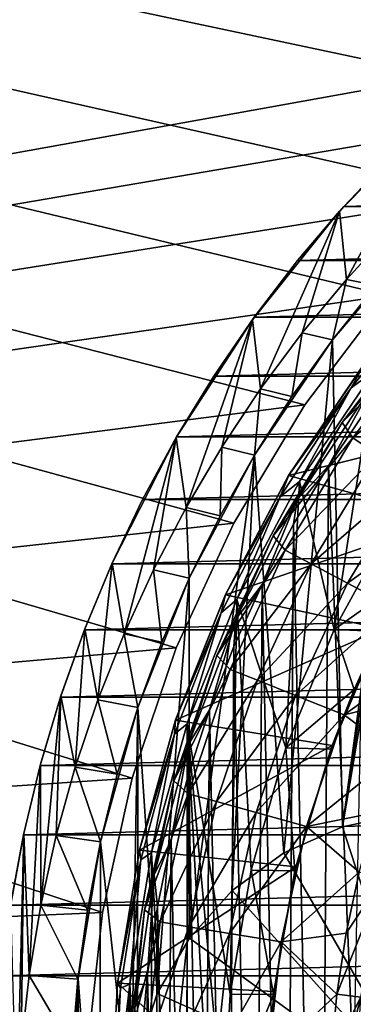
# Model space of a CAD drawing. Header units: millimetres. Extents: x -108 to 102, y -42 to 80.
# Tile 510 of 539: x 32.67 to 38.12, y 36.36 to 52.44. Entities that reach past the tile are written whole.
import ezdxf

# ---------------------------------------------------------------- set-up
doc = ezdxf.new("R2010")
doc.units = ezdxf.units.MM
doc.header["$LTSCALE"] = 81.481481
for name, color, linetype in [('20', 7, 'CONTINUOUS'), ('21', 7, 'CONTINUOUS'), ('2693', 7, 'CONTINUOUS'), ('2694', 7, 'CONTINUOUS'), ('27', 7, 'CONTINUOUS'), ('2707', 7, 'CONTINUOUS'), ('2710', 7, 'CONTINUOUS'), ('2773', 7, 'CONTINUOUS'), ('2775', 7, 'CONTINUOUS'), ('2776', 7, 'CONTINUOUS'), ('2779', 7, 'CONTINUOUS'), ('2780', 7, 'CONTINUOUS'), ('2782', 7, 'CONTINUOUS'), ('2783', 7, 'CONTINUOUS'), ('2784', 7, 'CONTINUOUS'), ('2791', 7, 'CONTINUOUS'), ('28', 7, 'CONTINUOUS'), ('48', 7, 'CONTINUOUS'), ('5', 7, 'CONTINUOUS'), ('8', 7, 'CONTINUOUS'), ('9', 7, 'CONTINUOUS')]:
    doc.layers.add(name, color=color, linetype=linetype)

msp = doc.modelspace()

# ---------------------------------------------------------------- linework, layer by layer
at = {"layer": '20', "color": 7, "linetype": 'CONTINUOUS', "true_color": 0x96918c}
for points in [[(37.895, 49.311, 103.441), (39.482, 50.917, 104.025), (38.006, 48.195, 103.035), (37.895, 49.311, 103.441)], [(38.006, 48.195, 103.035), (39.482, 50.917, 104.025), (38.768, 49.026, 103.337), (38.006, 48.195, 103.035)], [(36.471, 47.538, 102.796), (37.895, 49.311, 103.441), (36.604, 46.408, 102.384), (36.471, 47.538, 102.796)], [(36.604, 46.408, 102.384), (37.895, 49.311, 103.441), (37.284, 47.322, 102.717), (36.604, 46.408, 102.384)], [(37.284, 47.322, 102.717), (37.895, 49.311, 103.441), (38.006, 48.195, 103.035), (37.284, 47.322, 102.717)], [(35.226, 45.616, 102.096), (36.471, 47.538, 102.796), (35.388, 44.473, 101.68), (35.226, 45.616, 102.096)], [(35.388, 44.473, 101.68), (36.471, 47.538, 102.796), (35.973, 45.459, 102.039), (35.388, 44.473, 101.68)], [(35.973, 45.459, 102.039), (36.471, 47.538, 102.796), (36.604, 46.408, 102.384), (35.973, 45.459, 102.039)], [(34.179, 43.561, 101.348), (35.226, 45.616, 102.096), (34.375, 42.407, 100.928), (34.179, 43.561, 101.348)], [(34.375, 42.407, 100.928), (35.226, 45.616, 102.096), (34.855, 43.454, 101.309), (34.375, 42.407, 100.928)], [(34.855, 43.454, 101.309), (35.226, 45.616, 102.096), (35.388, 44.473, 101.68), (34.855, 43.454, 101.309)], [(33.735, 42.491, 100.958), (34.179, 43.561, 101.348), (33.948, 41.33, 100.536), (33.735, 42.491, 100.958)], [(33.948, 41.33, 100.536), (34.179, 43.561, 101.348), (34.375, 42.407, 100.928), (33.948, 41.33, 100.536)], [(33.345, 41.395, 100.559), (33.735, 42.491, 100.958), (33.579, 40.233, 100.137), (33.345, 41.395, 100.559)], [(33.579, 40.233, 100.137), (33.735, 42.491, 100.958), (33.948, 41.33, 100.536), (33.579, 40.233, 100.137)], [(33.014, 40.281, 100.154), (33.345, 41.395, 100.559), (33.015, 37.975, 99.315), (33.014, 40.281, 100.154)], [(33.015, 37.975, 99.315), (33.345, 41.395, 100.559), (33.268, 39.113, 99.729), (33.015, 37.975, 99.315)], [(33.268, 39.113, 99.729), (33.345, 41.395, 100.559), (33.579, 40.233, 100.137), (33.268, 39.113, 99.729)], [(32.741, 39.146, 99.741), (33.014, 40.281, 100.154), (32.824, 36.828, 98.897), (32.741, 39.146, 99.741)], [(32.824, 36.828, 98.897), (33.014, 40.281, 100.154), (33.015, 37.975, 99.315), (32.824, 36.828, 98.897)], [(32.625, 34.5, 98.05), (32.526, 37.996, 99.323), (32.741, 39.146, 99.741), (32.625, 34.5, 98.05)], [(32.625, 34.5, 98.05), (32.741, 39.146, 99.741), (32.694, 35.67, 98.476), (32.625, 34.5, 98.05)], [(32.694, 35.67, 98.476), (32.741, 39.146, 99.741), (32.824, 36.828, 98.897), (32.694, 35.67, 98.476)]]:
    msp.add_3dface(points, dxfattribs=at)
at = {"layer": '21', "color": 7, "linetype": 'CONTINUOUS', "true_color": 0x96918c}
for points in [[(37.782, 47.208, 115.05), (39.254, 48.941, 115.05), (37.942, 39.255, 115.05), (37.782, 47.208, 115.05)], [(39.254, 48.941, 115.05), (38.946, 45.899, 115.05), (37.942, 39.255, 115.05), (39.254, 48.941, 115.05)], [(36.507, 45.327, 115.05), (37.782, 47.208, 115.05), (36.987, 38.83, 115.05), (36.507, 45.327, 115.05)], [(36.987, 38.83, 115.05), (37.782, 47.208, 115.05), (37.942, 39.255, 115.05), (36.987, 38.83, 115.05)], [(38.946, 45.899, 115.05), (38.891, 44.855, 115.05), (37.942, 39.255, 115.05), (38.946, 45.899, 115.05)], [(35.441, 43.318, 115.05), (36.507, 45.327, 115.05), (35.442, 37.438, 115.05), (35.441, 43.318, 115.05)], [(35.442, 37.438, 115.05), (36.507, 45.327, 115.05), (36.141, 38.215, 115.05), (35.442, 37.438, 115.05)], [(36.141, 38.215, 115.05), (36.507, 45.327, 115.05), (36.987, 38.83, 115.05), (36.141, 38.215, 115.05)], [(37.942, 39.255, 115.05), (38.891, 44.855, 115.05), (38.964, 39.472, 115.05), (37.942, 39.255, 115.05)], [(34.599, 41.204, 115.05), (35.441, 43.318, 115.05), (34.919, 36.533, 115.05), (34.599, 41.204, 115.05)], [(34.919, 36.533, 115.05), (35.441, 43.318, 115.05), (35.442, 37.438, 115.05), (34.919, 36.533, 115.05)], [(33.991, 39.014, 115.05), (34.599, 41.204, 115.05), (34.487, 34.5, 115.05), (33.991, 39.014, 115.05)], [(34.487, 34.5, 115.05), (34.599, 41.204, 115.05), (34.596, 35.539, 115.05), (34.487, 34.5, 115.05)], [(34.596, 35.539, 115.05), (34.599, 41.204, 115.05), (34.919, 36.533, 115.05), (34.596, 35.539, 115.05)], [(33.624, 36.773, 115.05), (33.991, 39.014, 115.05), (33.976, 32.108, 115.05), (33.624, 36.773, 115.05)], [(33.976, 32.108, 115.05), (33.991, 39.014, 115.05), (34.487, 34.5, 115.05), (33.976, 32.108, 115.05)], [(33.5, 34.5, 115.05), (33.624, 36.773, 115.05), (33.62, 33.281, 115.05), (33.5, 34.5, 115.05)], [(33.62, 33.281, 115.05), (33.624, 36.773, 115.05), (33.976, 32.108, 115.05), (33.62, 33.281, 115.05)]]:
    msp.add_3dface(points, dxfattribs=at)
at = {"layer": '2693', "color": 7, "linetype": 'CONTINUOUS'}
for points in [[(37.939, 45.857, 96.768), (39.411, 47.316, 98.833), (39.256, 47.572, 96.768), (37.939, 45.857, 96.768)], [(38.114, 45.61, 98.833), (39.411, 47.316, 98.833), (37.939, 45.857, 96.768), (38.114, 45.61, 98.833)], [(38.114, 45.61, 98.833), (39.776, 47.006, 100.863), (39.411, 47.316, 98.833), (38.114, 45.61, 98.833)], [(38.51, 45.341, 100.863), (39.776, 47.006, 100.863), (38.114, 45.61, 98.833), (38.51, 45.341, 100.863)], [(36.813, 44.011, 96.768), (38.114, 45.61, 98.833), (37.939, 45.857, 96.768), (36.813, 44.011, 96.768)], [(37.009, 43.773, 98.833), (38.114, 45.61, 98.833), (36.813, 44.011, 96.768), (37.009, 43.773, 98.833)], [(37.009, 43.773, 98.833), (38.51, 45.341, 100.863), (38.114, 45.61, 98.833), (37.009, 43.773, 98.833)], [(37.432, 43.549, 100.863), (38.51, 45.341, 100.863), (37.009, 43.773, 98.833), (37.432, 43.549, 100.863)], [(37.432, 43.549, 100.863), (39.064, 44.966, 102.839), (38.51, 45.341, 100.863), (37.432, 43.549, 100.863)], [(38.023, 43.235, 102.839), (39.064, 44.966, 102.839), (37.432, 43.549, 100.863), (38.023, 43.235, 102.839)], [(38.023, 43.235, 102.839), (39.771, 44.487, 104.743), (39.064, 44.966, 102.839), (38.023, 43.235, 102.839)], [(38.777, 42.836, 104.743), (39.771, 44.487, 104.743), (38.023, 43.235, 102.839), (38.777, 42.836, 104.743)], [(35.893, 42.054, 96.768), (37.009, 43.773, 98.833), (36.813, 44.011, 96.768), (35.893, 42.054, 96.768)], [(36.109, 41.828, 98.833), (37.009, 43.773, 98.833), (35.893, 42.054, 96.768), (36.109, 41.828, 98.833)], [(36.109, 41.828, 98.833), (37.432, 43.549, 100.863), (37.009, 43.773, 98.833), (36.109, 41.828, 98.833)], [(36.554, 41.65, 100.863), (37.432, 43.549, 100.863), (36.109, 41.828, 98.833), (36.554, 41.65, 100.863)], [(36.554, 41.65, 100.863), (38.023, 43.235, 102.839), (37.432, 43.549, 100.863), (36.554, 41.65, 100.863)], [(37.175, 41.403, 102.839), (38.023, 43.235, 102.839), (36.554, 41.65, 100.863), (37.175, 41.403, 102.839)], [(37.175, 41.403, 102.839), (38.777, 42.836, 104.743), (38.023, 43.235, 102.839), (37.175, 41.403, 102.839)], [(37.968, 41.087, 104.743), (38.777, 42.836, 104.743), (37.175, 41.403, 102.839), (37.968, 41.087, 104.743)], [(37.968, 41.087, 104.743), (39.65, 42.293, 106.55), (38.777, 42.836, 104.743), (37.968, 41.087, 104.743)], [(39.207, 41.383, 106.55), (39.65, 42.293, 106.55), (37.968, 41.087, 104.743), (39.207, 41.383, 106.55)], [(35.189, 40.009, 96.768), (36.109, 41.828, 98.833), (35.893, 42.054, 96.768), (35.189, 40.009, 96.768)], [(35.424, 39.796, 98.833), (36.109, 41.828, 98.833), (35.189, 40.009, 96.768), (35.424, 39.796, 98.833)], [(35.424, 39.796, 98.833), (36.554, 41.65, 100.863), (36.109, 41.828, 98.833), (35.424, 39.796, 98.833)], [(35.886, 39.668, 100.863), (36.554, 41.65, 100.863), (35.424, 39.796, 98.833), (35.886, 39.668, 100.863)], [(35.886, 39.668, 100.863), (37.175, 41.403, 102.839), (36.554, 41.65, 100.863), (35.886, 39.668, 100.863)], [(36.531, 39.489, 102.839), (37.175, 41.403, 102.839), (35.886, 39.668, 100.863), (36.531, 39.489, 102.839)], [(36.531, 39.489, 102.839), (37.968, 41.087, 104.743), (37.175, 41.403, 102.839), (36.531, 39.489, 102.839)], [(38.82, 40.447, 106.55), (39.207, 41.383, 106.55), (37.968, 41.087, 104.743), (38.82, 40.447, 106.55)], [(37.353, 39.261, 104.743), (37.968, 41.087, 104.743), (36.531, 39.489, 102.839), (37.353, 39.261, 104.743)], [(37.353, 39.261, 104.743), (38.82, 40.447, 106.55), (37.968, 41.087, 104.743), (37.353, 39.261, 104.743)], [(38.489, 39.489, 106.55), (38.82, 40.447, 106.55), (37.353, 39.261, 104.743), (38.489, 39.489, 106.55)], [(34.708, 37.9, 96.768), (35.424, 39.796, 98.833), (35.189, 40.009, 96.768), (34.708, 37.9, 96.768)], [(34.964, 37.703, 98.833), (35.424, 39.796, 98.833), (34.708, 37.9, 96.768), (34.964, 37.703, 98.833)], [(34.964, 37.703, 98.833), (35.886, 39.668, 100.863), (35.424, 39.796, 98.833), (34.964, 37.703, 98.833)], [(35.436, 37.625, 100.863), (35.886, 39.668, 100.863), (34.964, 37.703, 98.833), (35.436, 37.625, 100.863)], [(35.436, 37.625, 100.863), (36.531, 39.489, 102.839), (35.886, 39.668, 100.863), (35.436, 37.625, 100.863)], [(36.097, 37.517, 102.839), (36.531, 39.489, 102.839), (35.436, 37.625, 100.863), (36.097, 37.517, 102.839)], [(36.097, 37.517, 102.839), (37.353, 39.261, 104.743), (36.531, 39.489, 102.839), (36.097, 37.517, 102.839)], [(38.217, 38.514, 106.55), (38.489, 39.489, 106.55), (37.353, 39.261, 104.743), (38.217, 38.514, 106.55)], [(36.939, 37.379, 104.743), (37.353, 39.261, 104.743), (36.097, 37.517, 102.839), (36.939, 37.379, 104.743)], [(36.939, 37.379, 104.743), (38.217, 38.514, 106.55), (37.353, 39.261, 104.743), (36.939, 37.379, 104.743)], [(38.004, 37.522, 106.55), (38.217, 38.514, 106.55), (36.939, 37.379, 104.743), (38.004, 37.522, 106.55)], [(34.458, 35.752, 96.768), (34.964, 37.703, 98.833), (34.708, 37.9, 96.768), (34.458, 35.752, 96.768)], [(34.732, 35.572, 98.833), (34.964, 37.703, 98.833), (34.458, 35.752, 96.768), (34.732, 35.572, 98.833)], [(34.732, 35.572, 98.833), (35.436, 37.625, 100.863), (34.964, 37.703, 98.833), (34.732, 35.572, 98.833)], [(35.21, 35.546, 100.863), (35.436, 37.625, 100.863), (34.732, 35.572, 98.833), (35.21, 35.546, 100.863)], [(35.21, 35.546, 100.863), (36.097, 37.517, 102.839), (35.436, 37.625, 100.863), (35.21, 35.546, 100.863)], [(35.878, 35.51, 102.839), (36.097, 37.517, 102.839), (35.21, 35.546, 100.863), (35.878, 35.51, 102.839)], [(35.878, 35.51, 102.839), (36.939, 37.379, 104.743), (36.097, 37.517, 102.839), (35.878, 35.51, 102.839)], [(37.852, 36.522, 106.55), (38.004, 37.522, 106.55), (36.939, 37.379, 104.743), (37.852, 36.522, 106.55)], [(36.73, 35.463, 104.743), (36.939, 37.379, 104.743), (35.878, 35.51, 102.839), (36.73, 35.463, 104.743)], [(36.73, 35.463, 104.743), (37.852, 36.522, 106.55), (36.939, 37.379, 104.743), (36.73, 35.463, 104.743)], [(37.76, 35.512, 106.55), (37.852, 36.522, 106.55), (36.73, 35.463, 104.743), (37.76, 35.512, 106.55)]]:
    msp.add_3dface(points, dxfattribs=at)
at = {"layer": '2694', "color": 7, "linetype": 'CONTINUOUS'}
for points in [[(38.333, 46.073, 96.55), (38.124, 35.249, 96.55), (37.713, 45.154, 96.55), (38.333, 46.073, 96.55)], [(37.144, 44.199, 96.55), (37.713, 45.154, 96.55), (37.566, 24.082, 96.55), (37.144, 44.199, 96.55)], [(37.713, 45.154, 96.55), (38.124, 35.249, 96.55), (37.566, 24.082, 96.55), (37.713, 45.154, 96.55)], [(36.63, 43.216, 96.55), (37.144, 44.199, 96.55), (37.01, 25.044, 96.55), (36.63, 43.216, 96.55)], [(37.01, 25.044, 96.55), (37.144, 44.199, 96.55), (37.566, 24.082, 96.55), (37.01, 25.044, 96.55)], [(36.171, 42.204, 96.55), (36.63, 43.216, 96.55), (36.51, 26.034, 96.55), (36.171, 42.204, 96.55)], [(36.51, 26.034, 96.55), (36.63, 43.216, 96.55), (37.01, 25.044, 96.55), (36.51, 26.034, 96.55)], [(35.77, 41.169, 96.55), (36.171, 42.204, 96.55), (36.065, 27.052, 96.55), (35.77, 41.169, 96.55)], [(36.065, 27.052, 96.55), (36.171, 42.204, 96.55), (36.51, 26.034, 96.55), (36.065, 27.052, 96.55)], [(35.427, 40.114, 96.55), (35.77, 41.169, 96.55), (35.679, 28.092, 96.55), (35.427, 40.114, 96.55)], [(35.679, 28.092, 96.55), (35.77, 41.169, 96.55), (36.065, 27.052, 96.55), (35.679, 28.092, 96.55)], [(35.143, 39.039, 96.55), (35.427, 40.114, 96.55), (35.35, 29.153, 96.55), (35.143, 39.039, 96.55)], [(35.35, 29.153, 96.55), (35.427, 40.114, 96.55), (35.679, 28.092, 96.55), (35.35, 29.153, 96.55)], [(34.92, 37.953, 96.55), (35.143, 39.039, 96.55), (35.081, 30.231, 96.55), (34.92, 37.953, 96.55)], [(35.081, 30.231, 96.55), (35.143, 39.039, 96.55), (35.35, 29.153, 96.55), (35.081, 30.231, 96.55)], [(34.758, 36.853, 96.55), (34.92, 37.953, 96.55), (34.874, 31.32, 96.55), (34.758, 36.853, 96.55)], [(34.874, 31.32, 96.55), (34.92, 37.953, 96.55), (35.081, 30.231, 96.55), (34.874, 31.32, 96.55)], [(34.657, 35.748, 96.55), (34.758, 36.853, 96.55), (34.727, 32.422, 96.55), (34.657, 35.748, 96.55)], [(34.727, 32.422, 96.55), (34.758, 36.853, 96.55), (34.874, 31.32, 96.55), (34.727, 32.422, 96.55)]]:
    msp.add_3dface(points, dxfattribs=at)
at = {"layer": '27', "color": 7, "linetype": 'CONTINUOUS', "true_color": 0x96918c}
for points in [[(38.964, 39.473, 116.05), (39.487, 34.5, 119.054), (37.942, 39.255, 116.05), (38.964, 39.473, 116.05)], [(37.942, 39.255, 116.05), (39.487, 34.5, 119.054), (36.987, 38.83, 116.05), (37.942, 39.255, 116.05)], [(36.987, 38.83, 116.05), (39.487, 34.5, 119.054), (36.141, 38.216, 116.05), (36.987, 38.83, 116.05)], [(36.141, 38.216, 116.05), (39.487, 34.5, 119.054), (35.442, 37.439, 116.05), (36.141, 38.216, 116.05)], [(35.442, 37.439, 116.05), (39.487, 34.5, 119.054), (34.919, 36.534, 116.05), (35.442, 37.439, 116.05)], [(34.919, 36.534, 116.05), (39.487, 34.5, 119.054), (34.596, 35.54, 116.05), (34.919, 36.534, 116.05)]]:
    msp.add_3dface(points, dxfattribs=at)
at = {"layer": '2707', "color": 7, "linetype": 'CONTINUOUS'}
for points in [[(38.217, 38.514, 106.55), (38.004, 37.522, 106.55), (38.601, 38.419, 106.55), (38.217, 38.514, 106.55)], [(38.004, 37.522, 106.55), (37.852, 36.522, 106.55), (38.601, 38.419, 106.55), (38.004, 37.522, 106.55)], [(38.601, 38.419, 106.55), (37.852, 36.522, 106.55), (38.244, 36.475, 106.55), (38.601, 38.419, 106.55)], [(37.852, 36.522, 106.55), (37.76, 35.512, 106.55), (38.244, 36.475, 106.55), (37.852, 36.522, 106.55)], [(37.76, 35.512, 106.55), (37.729, 34.5, 106.55), (38.244, 36.475, 106.55), (37.76, 35.512, 106.55)], [(38.244, 36.475, 106.55), (37.729, 34.5, 106.55), (38.125, 34.5, 106.55), (38.244, 36.475, 106.55)]]:
    msp.add_3dface(points, dxfattribs=at)
at = {"layer": '2710', "color": 7, "linetype": 'CONTINUOUS'}
for points in [[(37.939, 45.857, 96.768), (39.256, 47.572, 96.768), (38.415, 46.437, 96.615), (37.939, 45.857, 96.768)], [(37.713, 45.154, 96.55), (37.205, 44.604, 96.615), (38.415, 46.437, 96.615), (37.713, 45.154, 96.55)], [(37.205, 44.604, 96.615), (37.939, 45.857, 96.768), (38.415, 46.437, 96.615), (37.205, 44.604, 96.615)], [(38.333, 46.073, 96.55), (37.713, 45.154, 96.55), (38.415, 46.437, 96.615), (38.333, 46.073, 96.55)], [(36.813, 44.011, 96.768), (37.939, 45.857, 96.768), (37.205, 44.604, 96.615), (36.813, 44.011, 96.768)], [(37.713, 45.154, 96.55), (37.144, 44.199, 96.55), (37.205, 44.604, 96.615), (37.713, 45.154, 96.55)], [(36.63, 43.216, 96.55), (36.203, 42.65, 96.615), (37.205, 44.604, 96.615), (36.63, 43.216, 96.55)], [(36.203, 42.65, 96.615), (36.813, 44.011, 96.768), (37.205, 44.604, 96.615), (36.203, 42.65, 96.615)], [(37.144, 44.199, 96.55), (36.63, 43.216, 96.55), (37.205, 44.604, 96.615), (37.144, 44.199, 96.55)], [(35.893, 42.054, 96.768), (36.813, 44.011, 96.768), (36.203, 42.65, 96.615), (35.893, 42.054, 96.768)], [(36.63, 43.216, 96.55), (36.171, 42.204, 96.55), (36.203, 42.65, 96.615), (36.63, 43.216, 96.55)], [(35.77, 41.169, 96.55), (35.421, 40.598, 96.615), (36.203, 42.65, 96.615), (35.77, 41.169, 96.55)], [(35.421, 40.598, 96.615), (35.893, 42.054, 96.768), (36.203, 42.65, 96.615), (35.421, 40.598, 96.615)], [(36.171, 42.204, 96.55), (35.77, 41.169, 96.55), (36.203, 42.65, 96.615), (36.171, 42.204, 96.55)], [(35.189, 40.009, 96.768), (35.893, 42.054, 96.768), (35.421, 40.598, 96.615), (35.189, 40.009, 96.768)], [(35.77, 41.169, 96.55), (35.427, 40.114, 96.55), (35.421, 40.598, 96.615), (35.77, 41.169, 96.55)], [(35.143, 39.039, 96.55), (34.868, 38.473, 96.615), (35.421, 40.598, 96.615), (35.143, 39.039, 96.55)], [(34.868, 38.473, 96.615), (35.189, 40.009, 96.768), (35.421, 40.598, 96.615), (34.868, 38.473, 96.615)], [(35.427, 40.114, 96.55), (35.143, 39.039, 96.55), (35.421, 40.598, 96.615), (35.427, 40.114, 96.55)], [(34.708, 37.9, 96.768), (35.189, 40.009, 96.768), (34.868, 38.473, 96.615), (34.708, 37.9, 96.768)], [(35.143, 39.039, 96.55), (34.92, 37.953, 96.55), (34.868, 38.473, 96.615), (35.143, 39.039, 96.55)], [(34.758, 36.853, 96.55), (34.551, 36.3, 96.615), (34.868, 38.473, 96.615), (34.758, 36.853, 96.55)], [(34.551, 36.3, 96.615), (34.708, 37.9, 96.768), (34.868, 38.473, 96.615), (34.551, 36.3, 96.615)], [(34.92, 37.953, 96.55), (34.758, 36.853, 96.55), (34.868, 38.473, 96.615), (34.92, 37.953, 96.55)], [(34.458, 35.752, 96.768), (34.708, 37.9, 96.768), (34.551, 36.3, 96.615), (34.458, 35.752, 96.768)], [(34.758, 36.853, 96.55), (34.657, 35.748, 96.55), (34.551, 36.3, 96.615), (34.758, 36.853, 96.55)]]:
    msp.add_3dface(points, dxfattribs=at)
at = {"layer": '2773', "color": 7, "linetype": 'CONTINUOUS'}
for points in [[(38.462, 46.699, 96.55), (37.238, 44.895, 96.55), (37.808, 42.477, 96.55), (38.462, 46.699, 96.55)], [(38.816, 44.311, 96.55), (38.462, 46.699, 96.55), (37.808, 42.477, 96.55), (38.816, 44.311, 96.55)], [(37.238, 44.895, 96.55), (36.216, 42.968, 96.55), (37.016, 40.544, 96.55), (37.238, 44.895, 96.55)], [(37.808, 42.477, 96.55), (37.238, 44.895, 96.55), (37.016, 40.544, 96.55), (37.808, 42.477, 96.55)], [(36.216, 42.968, 96.55), (35.407, 40.941, 96.55), (36.11, 36.525, 96.55), (36.216, 42.968, 96.55)], [(36.449, 38.548, 96.55), (36.216, 42.968, 96.55), (36.11, 36.525, 96.55), (36.449, 38.548, 96.55)], [(37.016, 40.544, 96.55), (36.216, 42.968, 96.55), (36.449, 38.548, 96.55), (37.016, 40.544, 96.55)], [(34.823, 38.839, 96.55), (35.407, 28.059, 96.55), (35.407, 40.941, 96.55), (34.823, 38.839, 96.55)], [(35.407, 28.059, 96.55), (36.216, 26.032, 96.55), (35.407, 40.941, 96.55), (35.407, 28.059, 96.55)], [(35.407, 40.941, 96.55), (36.216, 26.032, 96.55), (36, 34.5, 96.55), (35.407, 40.941, 96.55)], [(36.11, 36.525, 96.55), (35.407, 40.941, 96.55), (36, 34.5, 96.55), (36.11, 36.525, 96.55)], [(34.469, 36.686, 96.55), (34.823, 30.161, 96.55), (34.823, 38.839, 96.55), (34.469, 36.686, 96.55)], [(34.823, 30.161, 96.55), (35.407, 28.059, 96.55), (34.823, 38.839, 96.55), (34.823, 30.161, 96.55)], [(34.35, 34.5, 96.55), (34.469, 32.315, 96.55), (34.469, 36.686, 96.55), (34.35, 34.5, 96.55)], [(34.469, 32.315, 96.55), (34.823, 30.161, 96.55), (34.469, 36.686, 96.55), (34.469, 32.315, 96.55)]]:
    msp.add_3dface(points, dxfattribs=at)
at = {"layer": '2775', "color": 7, "linetype": 'CONTINUOUS'}
for points in [[(37.063, 44.992, 80.05), (37.067, 44.998, 96.35), (38.299, 46.815, 80.05), (37.063, 44.992, 80.05)], [(37.067, 44.998, 96.35), (38.303, 46.82, 96.35), (38.299, 46.815, 80.05), (37.067, 44.998, 96.35)], [(36.031, 43.045, 80.05), (36.034, 43.052, 96.35), (37.063, 44.992, 80.05), (36.031, 43.045, 80.05)], [(36.034, 43.052, 96.35), (37.067, 44.998, 96.35), (37.063, 44.992, 80.05), (36.034, 43.052, 96.35)], [(35.215, 40.997, 80.05), (35.218, 41.006, 96.35), (36.031, 43.045, 80.05), (35.215, 40.997, 80.05)], [(35.218, 41.006, 96.35), (36.034, 43.052, 96.35), (36.031, 43.045, 80.05), (35.218, 41.006, 96.35)], [(34.627, 38.882, 96.35), (35.218, 41.006, 96.35), (35.215, 40.997, 80.05), (34.627, 38.882, 96.35)], [(34.626, 38.874, 80.05), (34.627, 38.882, 96.35), (35.215, 40.997, 80.05), (34.626, 38.874, 80.05)], [(34.27, 36.705, 96.35), (34.627, 38.882, 96.35), (34.626, 38.874, 80.05), (34.27, 36.705, 96.35)], [(34.27, 36.703, 80.05), (34.27, 36.705, 96.35), (34.626, 38.874, 80.05), (34.27, 36.703, 80.05)], [(34.15, 34.5, 96.35), (34.27, 36.705, 96.35), (34.15, 34.5, 80.05), (34.15, 34.5, 96.35)], [(34.15, 34.5, 80.05), (34.27, 36.705, 96.35), (34.27, 36.703, 80.05), (34.15, 34.5, 80.05)]]:
    msp.add_3dface(points, dxfattribs=at)
at = {"layer": '2776', "color": 7, "linetype": 'CONTINUOUS'}
for points in [[(38.462, 46.699, 96.55), (39.421, 48.078, 96.491), (38.084, 46.427, 96.491), (38.462, 46.699, 96.55)], [(39.421, 48.078, 96.491), (38.303, 46.82, 96.35), (38.084, 46.427, 96.491), (39.421, 48.078, 96.491)], [(38.303, 46.82, 96.35), (37.067, 44.998, 96.35), (38.084, 46.427, 96.491), (38.303, 46.82, 96.35)], [(37.238, 44.895, 96.55), (38.462, 46.699, 96.55), (38.084, 46.427, 96.491), (37.238, 44.895, 96.55)], [(37.238, 44.895, 96.55), (38.084, 46.427, 96.491), (36.927, 44.646, 96.491), (37.238, 44.895, 96.55)], [(38.084, 46.427, 96.491), (37.067, 44.998, 96.35), (36.927, 44.646, 96.491), (38.084, 46.427, 96.491)], [(37.067, 44.998, 96.35), (36.034, 43.052, 96.35), (36.927, 44.646, 96.491), (37.067, 44.998, 96.35)], [(36.216, 42.968, 96.55), (37.238, 44.895, 96.55), (36.927, 44.646, 96.491), (36.216, 42.968, 96.55)], [(36.216, 42.968, 96.55), (36.927, 44.646, 96.491), (35.963, 42.753, 96.491), (36.216, 42.968, 96.55)], [(36.927, 44.646, 96.491), (36.034, 43.052, 96.35), (35.963, 42.753, 96.491), (36.927, 44.646, 96.491)], [(36.034, 43.052, 96.35), (35.218, 41.006, 96.35), (35.963, 42.753, 96.491), (36.034, 43.052, 96.35)], [(35.407, 40.941, 96.55), (36.216, 42.968, 96.55), (35.963, 42.753, 96.491), (35.407, 40.941, 96.55)], [(35.407, 40.941, 96.55), (35.963, 42.753, 96.491), (35.202, 40.77, 96.491), (35.407, 40.941, 96.55)], [(35.963, 42.753, 96.491), (35.218, 41.006, 96.35), (35.202, 40.77, 96.491), (35.963, 42.753, 96.491)], [(35.218, 41.006, 96.35), (34.627, 38.882, 96.35), (35.202, 40.77, 96.491), (35.218, 41.006, 96.35)], [(34.823, 38.839, 96.55), (35.407, 40.941, 96.55), (35.202, 40.77, 96.491), (34.823, 38.839, 96.55)], [(35.202, 40.77, 96.491), (34.627, 38.882, 96.35), (34.652, 38.719, 96.491), (35.202, 40.77, 96.491)], [(34.823, 38.839, 96.55), (35.202, 40.77, 96.491), (34.652, 38.719, 96.491), (34.823, 38.839, 96.55)], [(34.627, 38.882, 96.35), (34.27, 36.705, 96.35), (34.652, 38.719, 96.491), (34.627, 38.882, 96.35)], [(34.469, 36.686, 96.55), (34.823, 38.839, 96.55), (34.652, 38.719, 96.491), (34.469, 36.686, 96.55)], [(34.652, 38.719, 96.491), (34.27, 36.705, 96.35), (34.32, 36.621, 96.491), (34.652, 38.719, 96.491)], [(34.469, 36.686, 96.55), (34.652, 38.719, 96.491), (34.32, 36.621, 96.491), (34.469, 36.686, 96.55)], [(34.27, 36.705, 96.35), (34.15, 34.5, 96.35), (34.32, 36.621, 96.491), (34.27, 36.705, 96.35)], [(34.35, 34.5, 96.55), (34.469, 36.686, 96.55), (34.209, 34.5, 96.491), (34.35, 34.5, 96.55)], [(34.209, 34.5, 96.491), (34.469, 36.686, 96.55), (34.32, 36.621, 96.491), (34.209, 34.5, 96.491)], [(34.15, 34.5, 96.35), (34.209, 34.5, 96.491), (34.32, 36.621, 96.491), (34.15, 34.5, 96.35)]]:
    msp.add_3dface(points, dxfattribs=at)
at = {"layer": '2779', "color": 7, "linetype": 'CONTINUOUS'}
for points in [[(37.773, 40.587, 80.05), (38.593, 42.488, 80.05), (38.133, 41.497, 95.85), (37.773, 40.587, 80.05)], [(37.751, 40.527, 95.85), (37.773, 40.587, 80.05), (38.133, 41.497, 95.85), (37.751, 40.527, 95.85)], [(37.164, 38.539, 95.85), (37.18, 38.605, 80.05), (37.751, 40.527, 95.85), (37.164, 38.539, 95.85)], [(37.18, 38.605, 80.05), (37.773, 40.587, 80.05), (37.751, 40.527, 95.85), (37.18, 38.605, 80.05)], [(36.821, 36.569, 80.05), (37.18, 38.605, 80.05), (37.164, 38.539, 95.85), (36.821, 36.569, 80.05)], [(36.815, 36.518, 95.85), (36.821, 36.569, 80.05), (37.164, 38.539, 95.85), (36.815, 36.518, 95.85)], [(36.7, 34.5, 95.85), (36.7, 34.5, 80.05), (36.821, 36.569, 80.05), (36.7, 34.5, 95.85)], [(36.7, 34.5, 95.85), (36.821, 36.569, 80.05), (36.815, 36.518, 95.85), (36.7, 34.5, 95.85)]]:
    msp.add_3dface(points, dxfattribs=at)
at = {"layer": '2780', "color": 7, "linetype": 'CONTINUOUS'}
for points in [[(38.816, 44.311, 96.55), (37.808, 42.477, 96.55), (39.064, 43.364, 95.85), (38.816, 44.311, 96.55)], [(37.808, 42.477, 96.55), (38.571, 42.444, 95.85), (39.064, 43.364, 95.85), (37.808, 42.477, 96.55)], [(37.808, 42.477, 96.55), (37.016, 40.544, 96.55), (38.133, 41.497, 95.85), (37.808, 42.477, 96.55)], [(37.808, 42.477, 96.55), (38.133, 41.497, 95.85), (38.571, 42.444, 95.85), (37.808, 42.477, 96.55)], [(37.016, 40.544, 96.55), (37.751, 40.527, 95.85), (38.133, 41.497, 95.85), (37.016, 40.544, 96.55)], [(37.016, 40.544, 96.55), (36.449, 38.548, 96.55), (37.164, 38.539, 95.85), (37.016, 40.544, 96.55)], [(37.016, 40.544, 96.55), (37.164, 38.539, 95.85), (37.751, 40.527, 95.85), (37.016, 40.544, 96.55)], [(36.449, 38.548, 96.55), (36.11, 36.525, 96.55), (36.815, 36.518, 95.85), (36.449, 38.548, 96.55)], [(36.449, 38.548, 96.55), (36.815, 36.518, 95.85), (37.164, 38.539, 95.85), (36.449, 38.548, 96.55)], [(36.11, 36.525, 96.55), (36, 34.5, 96.55), (36.815, 36.518, 95.85), (36.11, 36.525, 96.55)], [(36, 34.5, 96.55), (36.7, 34.5, 95.85), (36.815, 36.518, 95.85), (36, 34.5, 96.55)]]:
    msp.add_3dface(points, dxfattribs=at)
at = {"layer": '2782', "color": 7, "linetype": 'CONTINUOUS'}
for points in [[(40.865, 45.942, 80.05), (37.063, 44.992, 80.05), (38.299, 46.815, 80.05), (40.865, 45.942, 80.05)], [(40.865, 45.942, 80.05), (39.629, 44.282, 80.05), (37.063, 44.992, 80.05), (40.865, 45.942, 80.05)], [(39.629, 44.282, 80.05), (36.031, 43.045, 80.05), (37.063, 44.992, 80.05), (39.629, 44.282, 80.05)], [(39.629, 44.282, 80.05), (38.593, 42.488, 80.05), (36.031, 43.045, 80.05), (39.629, 44.282, 80.05)], [(38.593, 42.488, 80.05), (35.215, 40.997, 80.05), (36.031, 43.045, 80.05), (38.593, 42.488, 80.05)], [(38.593, 42.488, 80.05), (37.773, 40.587, 80.05), (35.215, 40.997, 80.05), (38.593, 42.488, 80.05)], [(37.773, 40.587, 80.05), (34.626, 38.874, 80.05), (35.215, 40.997, 80.05), (37.773, 40.587, 80.05)], [(37.773, 40.587, 80.05), (37.18, 38.605, 80.05), (34.626, 38.874, 80.05), (37.773, 40.587, 80.05)], [(37.18, 38.605, 80.05), (34.27, 36.703, 80.05), (34.626, 38.874, 80.05), (37.18, 38.605, 80.05)], [(37.18, 38.605, 80.05), (36.821, 36.569, 80.05), (34.27, 36.703, 80.05), (37.18, 38.605, 80.05)], [(36.7, 34.5, 80.05), (34.15, 34.5, 80.05), (34.27, 36.703, 80.05), (36.7, 34.5, 80.05)], [(36.821, 36.569, 80.05), (36.7, 34.5, 80.05), (34.27, 36.703, 80.05), (36.821, 36.569, 80.05)]]:
    msp.add_3dface(points, dxfattribs=at)
at = {"layer": '2783', "color": 7, "linetype": 'CONTINUOUS', "true_color": 0x96918c}
for points in [[(-59.913, 38.717, 82.05), (33.781, 33.375, 82.05), (-92.5, 79.5, 82.05), (-59.913, 38.717, 82.05)], [(43.801, 52.279, 82.05), (45.789, 53.332, 82.05), (-92.5, 79.5, 82.05), (43.801, 52.279, 82.05)], [(41.943, 51.018, 82.05), (43.801, 52.279, 82.05), (-92.5, 79.5, 82.05), (41.943, 51.018, 82.05)], [(40.231, 49.565, 82.05), (41.943, 51.018, 82.05), (-92.5, 79.5, 82.05), (40.231, 49.565, 82.05)], [(38.684, 47.932, 82.05), (40.231, 49.565, 82.05), (-92.5, 79.5, 82.05), (38.684, 47.932, 82.05)], [(37.327, 46.146, 82.05), (38.684, 47.932, 82.05), (-92.5, 79.5, 82.05), (37.327, 46.146, 82.05)], [(36.166, 44.218, 82.05), (37.327, 46.146, 82.05), (-92.5, 79.5, 82.05), (36.166, 44.218, 82.05)], [(35.224, 42.181, 82.05), (36.166, 44.218, 82.05), (-92.5, 79.5, 82.05), (35.224, 42.181, 82.05)], [(34.507, 40.052, 82.05), (35.224, 42.181, 82.05), (-92.5, 79.5, 82.05), (34.507, 40.052, 82.05)], [(34.024, 37.856, 82.05), (34.507, 40.052, 82.05), (-92.5, 79.5, 82.05), (34.024, 37.856, 82.05)], [(33.781, 35.625, 82.05), (34.024, 37.856, 82.05), (-92.5, 79.5, 82.05), (33.781, 35.625, 82.05)], [(33.781, 33.375, 82.05), (33.781, 35.625, 82.05), (-92.5, 79.5, 82.05), (33.781, 33.375, 82.05)], [(-59.913, 38.717, 82.05), (-59.234, 37.619, 82.05), (33.781, 33.375, 82.05), (-59.913, 38.717, 82.05)], [(-59.234, 37.619, 82.05), (-58.768, 36.417, 82.05), (33.781, 33.375, 82.05), (-59.234, 37.619, 82.05)], [(-58.768, 36.417, 82.05), (-58.53, 35.147, 82.05), (33.781, 33.375, 82.05), (-58.768, 36.417, 82.05)]]:
    msp.add_3dface(points, dxfattribs=at)
at = {"layer": '2784', "color": 7, "linetype": 'CONTINUOUS', "true_color": 0x96918c}
for points in [[(87.5, 79.5, 80.05), (-66.79, 41.38, 80.05), (-92.5, 79.5, 80.05), (87.5, 79.5, 80.05)], [(-65.5, 41.5, 80.05), (-66.79, 41.38, 80.05), (87.5, 79.5, 80.05), (-65.5, 41.5, 80.05)], [(-64.21, 41.38, 80.05), (-65.5, 41.5, 80.05), (87.5, 79.5, 80.05), (-64.21, 41.38, 80.05)], [(-62.971, 41.027, 80.05), (-64.21, 41.38, 80.05), (87.5, 79.5, 80.05), (-62.971, 41.027, 80.05)], [(-61.816, 40.452, 80.05), (-62.971, 41.027, 80.05), (87.5, 79.5, 80.05), (-61.816, 40.452, 80.05)], [(-60.785, 39.674, 80.05), (-61.816, 40.452, 80.05), (87.5, 79.5, 80.05), (-60.785, 39.674, 80.05)], [(-59.913, 38.717, 80.05), (-60.785, 39.674, 80.05), (87.5, 79.5, 80.05), (-59.913, 38.717, 80.05)], [(-59.234, 37.619, 80.05), (-59.913, 38.717, 80.05), (87.5, 79.5, 80.05), (-59.234, 37.619, 80.05)], [(-58.768, 36.417, 80.05), (-59.234, 37.619, 80.05), (87.5, 79.5, 80.05), (-58.768, 36.417, 80.05)], [(-58.53, 35.147, 80.05), (-58.768, 36.417, 80.05), (87.5, 79.5, 80.05), (-58.53, 35.147, 80.05)], [(-58.53, 33.853, 80.05), (-58.53, 35.147, 80.05), (87.5, 79.5, 80.05), (-58.53, 33.853, 80.05)], [(43.801, 52.279, 80.05), (-58.53, 33.853, 80.05), (87.5, 79.5, 80.05), (43.801, 52.279, 80.05)], [(41.943, 51.018, 80.05), (-58.53, 33.853, 80.05), (43.801, 52.279, 80.05), (41.943, 51.018, 80.05)], [(40.231, 49.565, 80.05), (-58.53, 33.853, 80.05), (41.943, 51.018, 80.05), (40.231, 49.565, 80.05)], [(38.684, 47.932, 80.05), (-58.53, 33.853, 80.05), (40.231, 49.565, 80.05), (38.684, 47.932, 80.05)], [(37.327, 46.146, 80.05), (-58.53, 33.853, 80.05), (38.684, 47.932, 80.05), (37.327, 46.146, 80.05)], [(36.166, 44.218, 80.05), (-58.53, 33.853, 80.05), (37.327, 46.146, 80.05), (36.166, 44.218, 80.05)], [(35.224, 42.181, 80.05), (-58.53, 33.853, 80.05), (36.166, 44.218, 80.05), (35.224, 42.181, 80.05)], [(34.507, 40.052, 80.05), (-58.53, 33.853, 80.05), (35.224, 42.181, 80.05), (34.507, 40.052, 80.05)], [(34.024, 37.856, 80.05), (-58.53, 33.853, 80.05), (34.507, 40.052, 80.05), (34.024, 37.856, 80.05)], [(33.781, 35.625, 80.05), (-58.53, 33.853, 80.05), (34.024, 37.856, 80.05), (33.781, 35.625, 80.05)]]:
    msp.add_3dface(points, dxfattribs=at)
at = {"layer": '2791', "color": 7, "linetype": 'CONTINUOUS', "true_color": 0x96918c}
for points in [[(38.684, 47.932, 82.05), (37.327, 46.146, 82.05), (38.684, 47.932, 80.05), (38.684, 47.932, 82.05)], [(37.327, 46.146, 82.05), (37.327, 46.146, 80.05), (38.684, 47.932, 80.05), (37.327, 46.146, 82.05)], [(37.327, 46.146, 82.05), (36.166, 44.218, 82.05), (37.327, 46.146, 80.05), (37.327, 46.146, 82.05)], [(36.166, 44.218, 82.05), (36.166, 44.218, 80.05), (37.327, 46.146, 80.05), (36.166, 44.218, 82.05)], [(36.166, 44.218, 82.05), (35.224, 42.181, 82.05), (36.166, 44.218, 80.05), (36.166, 44.218, 82.05)], [(35.224, 42.181, 82.05), (35.224, 42.181, 80.05), (36.166, 44.218, 80.05), (35.224, 42.181, 82.05)], [(35.224, 42.181, 82.05), (34.507, 40.052, 82.05), (35.224, 42.181, 80.05), (35.224, 42.181, 82.05)], [(34.507, 40.052, 82.05), (34.507, 40.052, 80.05), (35.224, 42.181, 80.05), (34.507, 40.052, 82.05)], [(34.507, 40.052, 82.05), (34.024, 37.856, 82.05), (34.507, 40.052, 80.05), (34.507, 40.052, 82.05)], [(34.024, 37.856, 82.05), (34.024, 37.856, 80.05), (34.507, 40.052, 80.05), (34.024, 37.856, 82.05)], [(34.024, 37.856, 82.05), (33.781, 35.625, 82.05), (34.024, 37.856, 80.05), (34.024, 37.856, 82.05)], [(33.781, 35.625, 82.05), (33.781, 35.625, 80.05), (34.024, 37.856, 80.05), (33.781, 35.625, 82.05)]]:
    msp.add_3dface(points, dxfattribs=at)
at = {"layer": '28', "color": 7, "linetype": 'CONTINUOUS', "true_color": 0x96918c}
for points in [[(38.964, 39.472, 115.05), (38.964, 39.473, 116.05), (37.942, 39.255, 116.05), (38.964, 39.472, 115.05)], [(37.942, 39.255, 115.05), (38.964, 39.472, 115.05), (37.942, 39.255, 116.05), (37.942, 39.255, 115.05)], [(36.987, 38.83, 115.05), (37.942, 39.255, 115.05), (36.987, 38.83, 116.05), (36.987, 38.83, 115.05)], [(37.942, 39.255, 115.05), (37.942, 39.255, 116.05), (36.987, 38.83, 116.05), (37.942, 39.255, 115.05)], [(36.141, 38.215, 115.05), (36.987, 38.83, 115.05), (36.141, 38.216, 116.05), (36.141, 38.215, 115.05)], [(36.987, 38.83, 115.05), (36.987, 38.83, 116.05), (36.141, 38.216, 116.05), (36.987, 38.83, 115.05)], [(36.141, 38.215, 115.05), (36.141, 38.216, 116.05), (35.442, 37.439, 116.05), (36.141, 38.215, 115.05)], [(35.442, 37.438, 115.05), (36.141, 38.215, 115.05), (35.442, 37.439, 116.05), (35.442, 37.438, 115.05)], [(35.442, 37.438, 115.05), (35.442, 37.439, 116.05), (34.919, 36.534, 116.05), (35.442, 37.438, 115.05)], [(34.919, 36.533, 115.05), (35.442, 37.438, 115.05), (34.919, 36.534, 116.05), (34.919, 36.533, 115.05)], [(34.919, 36.533, 115.05), (34.919, 36.534, 116.05), (34.596, 35.54, 116.05), (34.919, 36.533, 115.05)], [(34.596, 35.539, 115.05), (34.919, 36.533, 115.05), (34.596, 35.54, 116.05), (34.596, 35.539, 115.05)]]:
    msp.add_3dface(points, dxfattribs=at)
at = {"layer": '48', "color": 7, "linetype": 'CONTINUOUS', "true_color": 0x96918c}
for points in [[(38.494, 48.095, 108.05), (38.006, 48.195, 103.035), (38.768, 49.026, 103.337), (38.494, 48.095, 108.05)], [(37.782, 47.208, 108.05), (37.284, 47.322, 102.717), (38.006, 48.195, 103.035), (37.782, 47.208, 108.05)], [(38.494, 48.095, 108.05), (37.782, 47.208, 108.05), (38.006, 48.195, 103.035), (38.494, 48.095, 108.05)], [(37.118, 46.285, 108.05), (36.604, 46.408, 102.384), (37.284, 47.322, 102.717), (37.118, 46.285, 108.05)], [(37.782, 47.208, 108.05), (37.118, 46.285, 108.05), (37.284, 47.322, 102.717), (37.782, 47.208, 108.05)], [(36.506, 45.326, 108.05), (35.973, 45.459, 102.039), (36.604, 46.408, 102.384), (36.506, 45.326, 108.05)], [(37.118, 46.285, 108.05), (36.506, 45.326, 108.05), (36.604, 46.408, 102.384), (37.118, 46.285, 108.05)], [(35.946, 44.336, 108.05), (35.388, 44.473, 101.68), (35.973, 45.459, 102.039), (35.946, 44.336, 108.05)], [(36.506, 45.326, 108.05), (35.946, 44.336, 108.05), (35.973, 45.459, 102.039), (36.506, 45.326, 108.05)], [(35.441, 43.317, 108.05), (34.855, 43.454, 101.309), (35.388, 44.473, 101.68), (35.441, 43.317, 108.05)], [(35.946, 44.336, 108.05), (35.441, 43.317, 108.05), (35.388, 44.473, 101.68), (35.946, 44.336, 108.05)], [(34.991, 42.273, 108.05), (34.375, 42.407, 100.928), (34.855, 43.454, 101.309), (34.991, 42.273, 108.05)], [(35.441, 43.317, 108.05), (34.991, 42.273, 108.05), (34.855, 43.454, 101.309), (35.441, 43.317, 108.05)], [(34.599, 41.205, 108.05), (33.948, 41.33, 100.536), (34.375, 42.407, 100.928), (34.599, 41.205, 108.05)], [(34.991, 42.273, 108.05), (34.599, 41.205, 108.05), (34.375, 42.407, 100.928), (34.991, 42.273, 108.05)], [(34.265, 40.118, 108.05), (33.579, 40.233, 100.137), (33.948, 41.33, 100.536), (34.265, 40.118, 108.05)], [(34.599, 41.205, 108.05), (34.265, 40.118, 108.05), (33.948, 41.33, 100.536), (34.599, 41.205, 108.05)], [(33.991, 39.014, 108.05), (33.268, 39.113, 99.729), (33.579, 40.233, 100.137), (33.991, 39.014, 108.05)], [(34.265, 40.118, 108.05), (33.991, 39.014, 108.05), (33.579, 40.233, 100.137), (34.265, 40.118, 108.05)], [(33.777, 37.897, 108.05), (33.015, 37.975, 99.315), (33.268, 39.113, 99.729), (33.777, 37.897, 108.05)], [(33.991, 39.014, 108.05), (33.777, 37.897, 108.05), (33.268, 39.113, 99.729), (33.991, 39.014, 108.05)], [(33.623, 36.77, 108.05), (32.824, 36.828, 98.897), (33.015, 37.975, 99.315), (33.623, 36.77, 108.05)], [(33.777, 37.897, 108.05), (33.623, 36.77, 108.05), (33.015, 37.975, 99.315), (33.777, 37.897, 108.05)], [(33.531, 35.637, 108.05), (32.694, 35.67, 98.476), (32.824, 36.828, 98.897), (33.531, 35.637, 108.05)], [(33.623, 36.77, 108.05), (33.531, 35.637, 108.05), (32.824, 36.828, 98.897), (33.623, 36.77, 108.05)]]:
    msp.add_3dface(points, dxfattribs=at)
at = {"layer": '5', "color": 7, "linetype": 'CONTINUOUS', "true_color": 0x96918c}
for points in [[(38.767, 50.233, 127.05), (37.965, 49.388, 127.05), (70.233, 50.233, 127.05), (38.767, 50.233, 127.05)], [(70.233, 50.233, 127.05), (37.965, 49.388, 127.05), (71.035, 49.388, 127.05), (70.233, 50.233, 127.05)], [(37.965, 49.388, 127.05), (37.209, 48.503, 127.05), (71.035, 49.388, 127.05), (37.965, 49.388, 127.05)], [(71.035, 49.388, 127.05), (37.209, 48.503, 127.05), (71.791, 48.503, 127.05), (71.035, 49.388, 127.05)], [(37.209, 48.503, 127.05), (36.499, 47.578, 127.05), (71.791, 48.503, 127.05), (37.209, 48.503, 127.05)], [(71.791, 48.503, 127.05), (36.499, 47.578, 127.05), (72.501, 47.578, 127.05), (71.791, 48.503, 127.05)], [(36.499, 47.578, 127.05), (35.84, 46.618, 127.05), (72.501, 47.578, 127.05), (36.499, 47.578, 127.05)], [(72.501, 47.578, 127.05), (35.84, 46.618, 127.05), (73.16, 46.618, 127.05), (72.501, 47.578, 127.05)], [(35.84, 46.618, 127.05), (35.231, 45.625, 127.05), (73.16, 46.618, 127.05), (35.84, 46.618, 127.05)], [(73.16, 46.618, 127.05), (35.231, 45.625, 127.05), (73.769, 45.625, 127.05), (73.16, 46.618, 127.05)], [(35.231, 45.625, 127.05), (34.675, 44.601, 127.05), (73.769, 45.625, 127.05), (35.231, 45.625, 127.05)], [(73.769, 45.625, 127.05), (34.675, 44.601, 127.05), (74.325, 44.601, 127.05), (73.769, 45.625, 127.05)], [(34.675, 44.601, 127.05), (34.174, 43.55, 127.05), (74.325, 44.601, 127.05), (34.675, 44.601, 127.05)], [(74.325, 44.601, 127.05), (34.174, 43.55, 127.05), (74.826, 43.55, 127.05), (74.325, 44.601, 127.05)], [(34.174, 43.55, 127.05), (33.728, 42.473, 127.05), (74.826, 43.55, 127.05), (34.174, 43.55, 127.05)], [(74.826, 43.55, 127.05), (33.728, 42.473, 127.05), (75.272, 42.473, 127.05), (74.826, 43.55, 127.05)], [(33.728, 42.473, 127.05), (33.339, 41.376, 127.05), (75.272, 42.473, 127.05), (33.728, 42.473, 127.05)], [(75.272, 42.473, 127.05), (33.339, 41.376, 127.05), (75.661, 41.376, 127.05), (75.272, 42.473, 127.05)], [(33.339, 41.376, 127.05), (33.008, 40.258, 127.05), (75.661, 41.376, 127.05), (33.339, 41.376, 127.05)], [(75.661, 41.376, 127.05), (33.008, 40.258, 127.05), (75.992, 40.258, 127.05), (75.661, 41.376, 127.05)], [(33.008, 40.258, 127.05), (32.736, 39.127, 127.05), (75.992, 40.258, 127.05), (33.008, 40.258, 127.05)], [(75.992, 40.258, 127.05), (32.736, 39.127, 127.05), (76.264, 39.127, 127.05), (75.992, 40.258, 127.05)], [(32.736, 39.127, 127.05), (32.524, 37.98, 127.05), (76.264, 39.127, 127.05), (32.736, 39.127, 127.05)], [(76.264, 39.127, 127.05), (32.524, 37.98, 127.05), (76.476, 37.98, 127.05), (76.264, 39.127, 127.05)], [(32.524, 37.98, 127.05), (32.372, 36.826, 127.05), (76.476, 37.98, 127.05), (32.524, 37.98, 127.05)], [(76.476, 37.98, 127.05), (32.372, 36.826, 127.05), (76.628, 36.826, 127.05), (76.476, 37.98, 127.05)], [(32.372, 36.826, 127.05), (32.281, 35.667, 127.05), (76.628, 36.826, 127.05), (32.372, 36.826, 127.05)], [(76.628, 36.826, 127.05), (32.281, 35.667, 127.05), (76.719, 35.667, 127.05), (76.628, 36.826, 127.05)]]:
    msp.add_3dface(points, dxfattribs=at)
at = {"layer": '8', "color": 7, "linetype": 'CONTINUOUS', "true_color": 0x96918c}
for points in [[(39.254, 48.941, 115.05), (37.782, 47.208, 115.05), (39.254, 48.942, 108.05), (39.254, 48.941, 115.05)], [(39.254, 48.942, 108.05), (37.782, 47.208, 115.05), (38.494, 48.095, 108.05), (39.254, 48.942, 108.05)], [(38.494, 48.095, 108.05), (37.782, 47.208, 115.05), (37.782, 47.208, 108.05), (38.494, 48.095, 108.05)], [(37.782, 47.208, 115.05), (36.507, 45.327, 115.05), (37.782, 47.208, 108.05), (37.782, 47.208, 115.05)], [(37.782, 47.208, 108.05), (36.507, 45.327, 115.05), (37.118, 46.285, 108.05), (37.782, 47.208, 108.05)], [(37.118, 46.285, 108.05), (36.507, 45.327, 115.05), (36.506, 45.326, 108.05), (37.118, 46.285, 108.05)], [(36.507, 45.327, 115.05), (35.441, 43.318, 115.05), (36.506, 45.326, 108.05), (36.507, 45.327, 115.05)], [(36.506, 45.326, 108.05), (35.441, 43.318, 115.05), (35.946, 44.336, 108.05), (36.506, 45.326, 108.05)], [(35.946, 44.336, 108.05), (35.441, 43.318, 115.05), (35.441, 43.317, 108.05), (35.946, 44.336, 108.05)], [(35.441, 43.318, 115.05), (34.599, 41.204, 115.05), (35.441, 43.317, 108.05), (35.441, 43.318, 115.05)], [(35.441, 43.317, 108.05), (34.599, 41.204, 115.05), (34.991, 42.273, 108.05), (35.441, 43.317, 108.05)], [(34.991, 42.273, 108.05), (34.599, 41.204, 115.05), (34.599, 41.205, 108.05), (34.991, 42.273, 108.05)], [(34.599, 41.204, 115.05), (33.991, 39.014, 115.05), (34.599, 41.205, 108.05), (34.599, 41.204, 115.05)], [(34.599, 41.205, 108.05), (33.991, 39.014, 115.05), (34.265, 40.118, 108.05), (34.599, 41.205, 108.05)], [(34.265, 40.118, 108.05), (33.991, 39.014, 115.05), (33.991, 39.014, 108.05), (34.265, 40.118, 108.05)], [(33.991, 39.014, 115.05), (33.624, 36.773, 115.05), (33.991, 39.014, 108.05), (33.991, 39.014, 115.05)], [(33.991, 39.014, 108.05), (33.624, 36.773, 115.05), (33.777, 37.897, 108.05), (33.991, 39.014, 108.05)], [(33.777, 37.897, 108.05), (33.624, 36.773, 115.05), (33.623, 36.77, 108.05), (33.777, 37.897, 108.05)], [(33.624, 36.773, 115.05), (33.5, 34.5, 115.05), (33.623, 36.77, 108.05), (33.624, 36.773, 115.05)], [(33.623, 36.77, 108.05), (33.5, 34.5, 115.05), (33.531, 35.637, 108.05), (33.623, 36.77, 108.05)]]:
    msp.add_3dface(points, dxfattribs=at)
at = {"layer": '9', "color": 7, "linetype": 'CONTINUOUS', "true_color": 0x96918c}
for points in [[(37.895, 49.311, 103.441), (38.767, 50.233, 127.05), (39.482, 50.917, 104.025), (37.895, 49.311, 103.441)], [(37.965, 49.388, 127.05), (38.767, 50.233, 127.05), (37.895, 49.311, 103.441), (37.965, 49.388, 127.05)], [(37.209, 48.503, 127.05), (37.965, 49.388, 127.05), (37.895, 49.311, 103.441), (37.209, 48.503, 127.05)], [(36.471, 47.538, 102.796), (37.209, 48.503, 127.05), (37.895, 49.311, 103.441), (36.471, 47.538, 102.796)], [(36.499, 47.578, 127.05), (37.209, 48.503, 127.05), (36.471, 47.538, 102.796), (36.499, 47.578, 127.05)], [(35.226, 45.616, 102.096), (35.84, 46.618, 127.05), (36.471, 47.538, 102.796), (35.226, 45.616, 102.096)], [(35.84, 46.618, 127.05), (36.499, 47.578, 127.05), (36.471, 47.538, 102.796), (35.84, 46.618, 127.05)], [(35.231, 45.625, 127.05), (35.84, 46.618, 127.05), (35.226, 45.616, 102.096), (35.231, 45.625, 127.05)], [(34.179, 43.561, 101.348), (34.675, 44.601, 127.05), (35.226, 45.616, 102.096), (34.179, 43.561, 101.348)], [(34.675, 44.601, 127.05), (35.231, 45.625, 127.05), (35.226, 45.616, 102.096), (34.675, 44.601, 127.05)], [(34.174, 43.55, 127.05), (34.675, 44.601, 127.05), (34.179, 43.561, 101.348), (34.174, 43.55, 127.05)], [(33.728, 42.473, 127.05), (34.174, 43.55, 127.05), (33.735, 42.491, 100.958), (33.728, 42.473, 127.05)], [(33.735, 42.491, 100.958), (34.174, 43.55, 127.05), (34.179, 43.561, 101.348), (33.735, 42.491, 100.958)], [(33.339, 41.376, 127.05), (33.728, 42.473, 127.05), (33.345, 41.395, 100.559), (33.339, 41.376, 127.05)], [(33.345, 41.395, 100.559), (33.728, 42.473, 127.05), (33.735, 42.491, 100.958), (33.345, 41.395, 100.559)], [(33.008, 40.258, 127.05), (33.339, 41.376, 127.05), (33.014, 40.281, 100.154), (33.008, 40.258, 127.05)], [(33.014, 40.281, 100.154), (33.339, 41.376, 127.05), (33.345, 41.395, 100.559), (33.014, 40.281, 100.154)], [(32.736, 39.127, 127.05), (33.008, 40.258, 127.05), (32.741, 39.146, 99.741), (32.736, 39.127, 127.05)], [(32.741, 39.146, 99.741), (33.008, 40.258, 127.05), (33.014, 40.281, 100.154), (32.741, 39.146, 99.741)], [(32.524, 37.98, 127.05), (32.736, 39.127, 127.05), (32.526, 37.996, 99.323), (32.524, 37.98, 127.05)], [(32.526, 37.996, 99.323), (32.736, 39.127, 127.05), (32.741, 39.146, 99.741), (32.526, 37.996, 99.323)]]:
    msp.add_3dface(points, dxfattribs=at)

doc.saveas('drawing.dxf')
